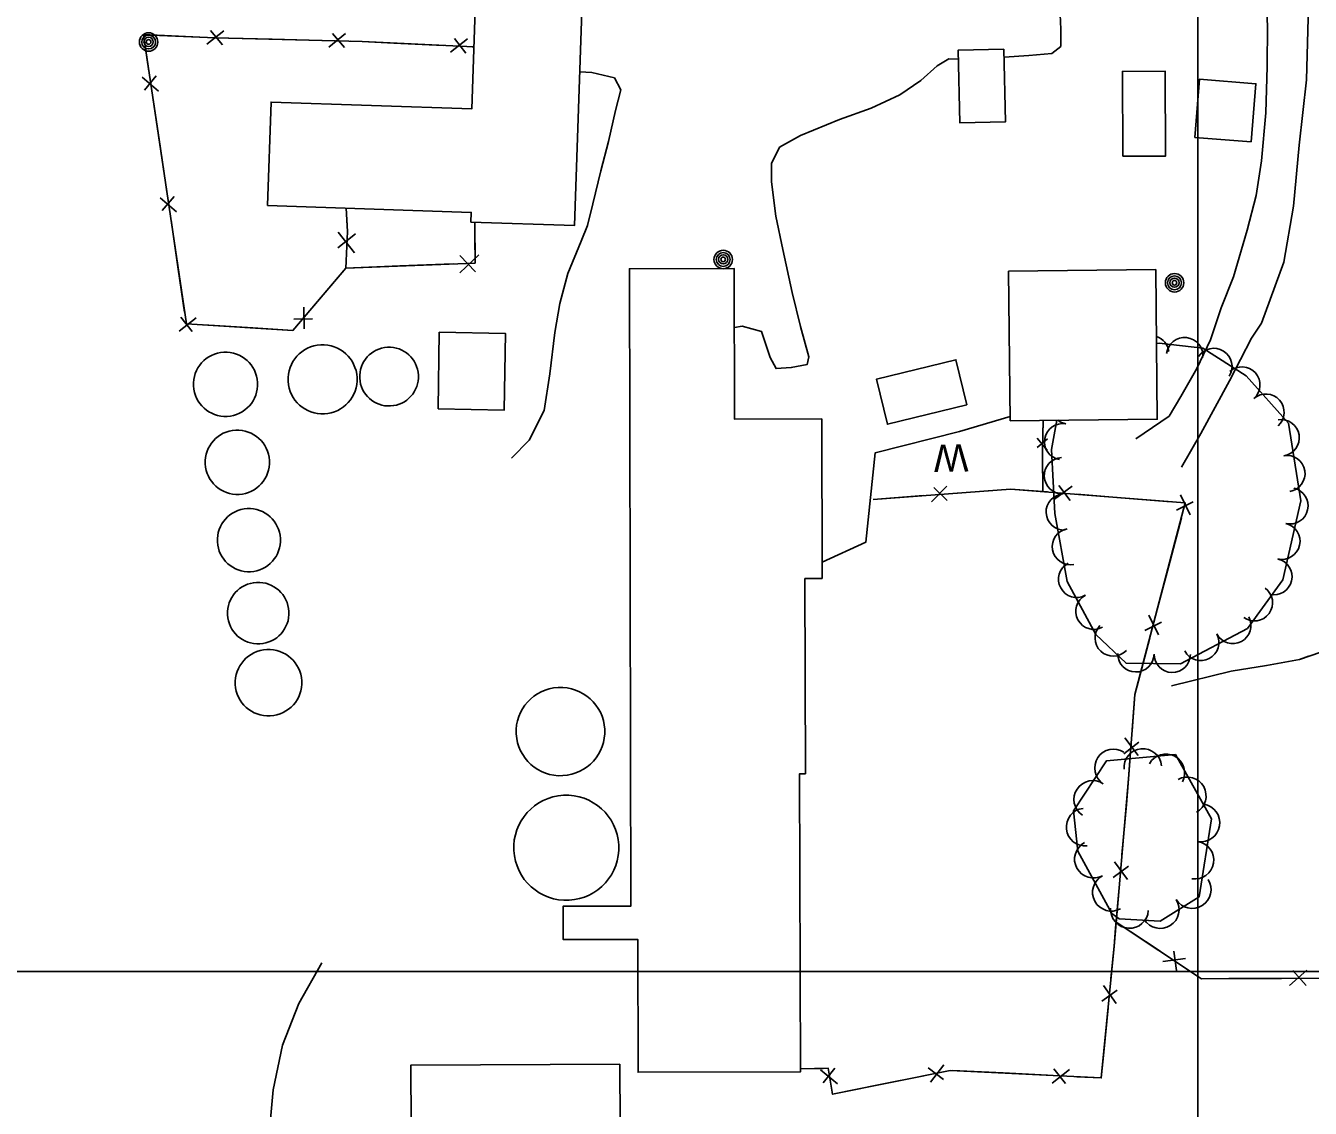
# Model space of a CAD drawing. Extents: x 353423 to 364002, y 127000 to 201942.
# Drawn here: x 360743.1 to 361024.6, y 152970 to 153207.3 of the extents above; entities that cross this region are included whole.
import ezdxf

# ---------------------------------------------------------------- set-up
doc = ezdxf.new("R2010")
doc.units = 0
for name, color, linetype in [('E_DTM_SlopeBottom', 7, 'Continuous'), ('E_FEN_Generic', 7, 'Continuous'), ('E_LAND_BrushLine', 7, 'Continuous'), ('E_LAND_TreeLine', 7, 'Continuous'), ('E_MISCPROP', 7, 'Continuous'), ('E_STRUCT_WingWall', 7, 'Continuous'), ('E_WTR_FlowLine', 7, 'Continuous')]:
    doc.layers.add(name, color=color, linetype=linetype)

msp = doc.modelspace()

# ---------------------------------------------------------------- linework, layer by layer
at = {"layer": 'E_DTM_SlopeBottom'}
for p, q in [((360786.52, 153206.23), (360782.81, 153203.29)), ((360786.24, 153203.17), (360783.64, 153206.27)), ((360813.19, 153205.63), (360809.55, 153202.61)), ((360812.95, 153202.53), (360810.35, 153205.64)), ((360839.92, 153204.43), (360836.21, 153201.5)), ((360839.61, 153201.34), (360837.08, 153204.51)), ((360768.64, 153196.02), (360772.24, 153192.96)), ((360771.74, 153196.32), (360769.12, 153193.22)), ((360772.57, 153169.6), (360776.16, 153166.53)), ((360775.66, 153169.89), (360773.05, 153166.8)), ((360815.36, 153161.75), (360811.5, 153158.63)), ((360811.57, 153162.11), (360815.18, 153157.58)), ((360838.24, 153153.15), (360842.45, 153157.12)), ((360838.29, 153156.96), (360841.72, 153153.36)), ((360804.16, 153140.89), (360804.09, 153145.62)), ((360776.77, 153140.39), (360780.51, 153143.28)), ((360777.12, 153143.48), (360779.61, 153140.29)), ((360801.89, 153143.03), (360805.95, 153143.11)), ((360964.78, 153116.92), (360966.98, 153114.28)), ((360967.04, 153116.75), (360964.78, 153114.85)), ((360945.01, 153106.43), (360941.62, 153103)), ((360945.08, 153103.26), (360942.13, 153106.15)), ((360972.44, 153106.42), (360968.57, 153103.54)), ((360972.03, 153103.27), (360969.54, 153106.58)), ((360995.29, 153101.13), (360998.98, 153102.98)), ((360998.31, 153100.16), (360996.17, 153104.48)), ((360988.35, 153074.78), (360992.05, 153076.63)), ((360991.38, 153073.81), (360989.24, 153078.13)), ((360986.9, 153047.37), (360984.01, 153051.23)), ((360983.75, 153047.77), (360987.04, 153050.27)), ((360981.46, 153020.64), (360984.79, 153023.09)), ((360984.6, 153020.2), (360981.76, 153024.09)), ((360995.33, 153000.22), (360994.74, 153004.49)), ((360997.3, 153002.87), (360992.31, 153002.22)), ((361023.86, 153000.3), (361020.08, 152996.98)), ((361023.7, 152997), (361020.84, 153000.22)), ((360978.98, 152993.52), (360982.33, 152995.94)), ((360982.11, 152993.05), (360979.31, 152996.97)), ((360917.31, 152978.48), (360921.04, 152975.42)), ((360920.47, 152978.84), (360917.86, 152975.63)), ((360940.92, 152978.89), (360944.22, 152976.39)), ((360941.39, 152975.75), (360944.32, 152979.58)), ((360968.08, 152975.54), (360971.87, 152978.52)), ((360968.41, 152978.7), (360970.98, 152975.46))]:
    msp.add_line(p, q, dxfattribs=at)
for points in [[(360770.4, 153205.3), (360768.94, 153205.36), (360770.13, 153197.37)], [(360841.34, 153202.69), (360816.89, 153203.88), (360784.74, 153204.64), (360768.94, 153205.36), (360773.75, 153173), (360778.33, 153141.97), (360801.69, 153140.56), (360813.27, 153154.22)], [(360781.25, 153204.8), (360770.4, 153205.3)], [(360797.1, 153204.35), (360787.55, 153204.57)], [(360807.95, 153204.09), (360797.1, 153204.35)], [(360823.8, 153203.54), (360816.89, 153203.88), (360814.26, 153203.94)], [(360834.65, 153203.02), (360823.8, 153203.54)], [(360841.34, 153202.69), (360840.95, 153202.71)], [(360771.06, 153191.13), (360772.65, 153180.39)], [(360772.65, 153180.39), (360773.75, 153173), (360774.06, 153170.94)], [(360813.35, 153167.33), (360813.62, 153162.2), (360813.27, 153154.22), (360841.61, 153155.32), (360841.53, 153164.27)], [(360813.35, 153167.33), (360813.56, 153163.38)], [(360774.98, 153164.7), (360776.56, 153153.96)], [(360841.58, 153158.24), (360841.53, 153164.27)], [(360813.33, 153155.66), (360813.27, 153154.22), (360825.11, 153154.68)], [(360776.56, 153153.96), (360777.95, 153144.51)], [(360806.25, 153145.94), (360813.27, 153154.22)], [(360825.11, 153154.68), (360836.8, 153155.14)], [(360782.06, 153141.74), (360792.9, 153141.09)], [(361027.37, 153141.53), (361027.7, 153101.56), (361032.89, 153080.07), (361045.7, 153057.49), (361050.45, 153039.32), (361053.02, 153025.12), (361056.71, 152997.48), (361028.22, 152998.54), (361000.76, 152998.45), (360982.08, 153010.85)], [(360792.9, 153141.09), (360801.69, 153140.56), (360802.17, 153141.12)], [(360958.85, 153121.69), (360947.73, 153118.4), (360929.3, 153113.75), (360927.22, 153094.1), (360917.66, 153089.75)], [(360966.08, 153120.82), (360965.93, 153114.24), (360966, 153105.22)], [(360966.08, 153120.82), (360966.01, 153117.7)], [(360965.94, 153113.11), (360966, 153105.22)], [(360912.88, 152978.69), (360918.98, 152978.84), (360919.94, 152973.13), (360945.74, 152978.37), (360978.82, 152976.7), (360981.62, 153005.6), (360984.81, 153042.25), (360986.18, 153060.77), (360997.24, 153102.76), (360958.96, 153105.77), (360928.81, 153103.52)], [(360955.98, 153105.55), (360946.27, 153104.82)], [(360967.02, 153105.14), (360958.96, 153105.77), (360955.98, 153105.55)], [(360939.85, 153104.34), (360928.81, 153103.52)], [(360983.15, 153103.87), (360973.44, 153104.63)], [(360994.18, 153103), (360983.15, 153103.87)], [(360993.9, 153090.08), (360996.38, 153099.5)], [(360991.08, 153079.37), (360993.9, 153090.08)], [(360986.96, 153063.73), (360989.44, 153073.15)], [(360985.59, 153052.78), (360986.18, 153060.77), (360986.96, 153063.73)], [(360984.33, 153036.66), (360984.81, 153042.25), (360985.12, 153046.36)], [(360983.37, 153025.63), (360984.33, 153036.66)], [(360981.97, 153009.51), (360982.81, 153019.21)], [(360980.93, 152998.49), (360981.62, 153005.6), (360981.97, 153009.51)], [(360991.71, 153004.46), (360982.08, 153010.85)], [(361006.78, 152998.47), (361000.76, 152998.45), (360997.3, 153000.74)], [(361018.33, 152998.51), (361006.78, 152998.47)], [(360979.37, 152982.39), (360980.31, 152992.08)], [(360973.47, 152976.97), (360978.82, 152976.7), (360979.37, 152982.39)], [(360912.88, 152978.69), (360917.92, 152978.81)], [(360946.25, 152978.34), (360957.31, 152977.79)], [(360919.87, 152973.53), (360919.94, 152973.13), (360930.39, 152975.25)], [(360930.39, 152975.25), (360939.93, 152977.19)], [(360957.31, 152977.79), (360967.04, 152977.3)]]:
    msp.add_lwpolyline(points, dxfattribs=at)
at = {"layer": 'E_FEN_Generic'}
for points in [[(360969.09, 153120.85), (360967.93, 153114.44), (360968.65, 153100.39), (360971.34, 153085.51), (360977.62, 153073.88), (360984.26, 153067.61), (360996.2, 153067.44), (361010.85, 153075.21), (361018.64, 153085.87), (361022.56, 153103.23), (361019.85, 153120.21), (361010.61, 153130.62), (361001.1, 153136.66), (360991.5, 153137.76), (360990.93, 153137.69)], [(360981.12, 153012.74), (360982.73, 153011.6), (360991.77, 153011.05), (361000.25, 153016.37), (361002.99, 153033.46), (360995.07, 153047.56), (360979.95, 153046.18), (360972.73, 153035.25), (360973.7, 153026.42), (360981.12, 153012.74)]]:
    msp.add_lwpolyline(points, dxfattribs=at)
for centre, radius, start, end in [((360989.67, 153135.43), 3.98, 6.8887, 71.7213), ((360997.09, 153135.02), 3.98, 353.4842, 173.4688), ((361003.5, 153132.66), 3.98, 327.6039, 147.5886), ((361009.63, 153128.58), 3.98, 311.5817, 131.5664), ((361014.92, 153122.62), 3.98, 311.5817, 131.5664), ((360970.36, 153116.15), 3.98, 79.7735, 259.7582), ((360971.77, 153123.99), 3.98, 231.8683, 259.7582), ((361018.24, 153117.02), 3.98, 279.1078, 99.0925), ((361019.5, 153109.16), 3.98, 279.1078, 99.0925), ((360970.31, 153108.7), 3.98, 92.9488, 272.9334), ((360970.72, 153100.74), 3.98, 92.9488, 272.9334), ((361020.17, 153102.1), 3.98, 257.2687, 77.2534), ((360972.08, 153093.16), 3.98, 100.2444, 280.2291), ((361018.41, 153094.33), 3.98, 257.2687, 77.2534), ((360973.44, 153086), 3.98, 118.3721, 298.3568), ((361016.66, 153086.56), 3.98, 257.2687, 77.2534), ((360977.23, 153078.99), 3.98, 118.3721, 298.3568), ((361012.39, 153080.85), 3.98, 233.8572, 53.8418), ((361007.67, 153075.88), 3.98, 207.9254, 27.9101), ((360981.44, 153073.14), 3.98, 136.6794, 316.6641), ((361000.63, 153072.15), 3.98, 207.9254, 27.9101), ((360986.41, 153069.66), 3.98, 179.2157, 359.2004), ((360994.38, 153069.55), 3.98, 179.2157, 359.2004), ((360981.52, 153044.64), 4.13, 56.571, 236.5557), ((360987.94, 153044.74), 4.13, 5.2188, 185.2035), ((360992.99, 153043.58), 4.13, 331.318, 151.3027), ((360976.97, 153037.75), 4.13, 56.571, 236.5557), ((360997.67, 153038.53), 4.13, 299.3365, 119.3212), ((360975.29, 153031.68), 4.13, 96.2517, 276.2364), ((361000.67, 153032.6), 4.13, 260.8712, 80.8559), ((360977.11, 153024.65), 4.13, 118.4979, 298.4826), ((360999.36, 153024.45), 4.13, 260.8712, 80.8559), ((360981.05, 153017.4), 4.13, 118.4979, 298.4826), ((360998.76, 153017.98), 4.13, 212.0744, 32.059), ((360991.76, 153013.6), 4.13, 212.0744, 32.059), ((360985.01, 153013.63), 4.13, 176.5454, 356.53)]:
    msp.add_arc(centre, radius, start, end, dxfattribs=at)
at = {"layer": 'E_LAND_BrushLine'}
for centre, radius in [((360770.06, 153203.76), 2.02), ((360770.06, 153203.75), 1.52), ((360770.05, 153203.79), 1.01), ((360770.05, 153203.78), 0.502), ((360895.98, 153156.09), 2.02), ((360895.99, 153156.08), 1.52), ((360895.98, 153156.12), 1.01), ((360895.98, 153156.11), 0.502), ((360994.89, 153150.98), 2.02), ((360994.89, 153150.97), 1.52), ((360994.88, 153151.01), 1.01), ((360994.88, 153151), 0.502)]:
    msp.add_circle(centre, radius, dxfattribs=at)
at = {"layer": 'E_LAND_TreeLine'}
for p, q in [((361000, 152500), (361000, 155000)), ((359000, 153000), (361500, 153000)), ((359000, 153000), (362500, 153000)), ((361000, 150500), (361000, 153000))]:
    msp.add_line(p, q, dxfattribs=at)
at = {"layer": 'E_MISCPROP'}
for points in [[(361014.66, 153218.44), (361015.24, 153207.31), (361015.17, 153198.39), (361014.87, 153188.23), (361013.94, 153177.72), (361012.79, 153170.14), (361010.78, 153162.49), (361007.79, 153152.32), (361005.11, 153145.46), (361002.75, 153138.51), (360999.77, 153132.23), (360996.24, 153126.08), (360993.68, 153121.75), (360986.38, 153116.82)], [(360996.38, 153110.54), (361000.63, 153117.94), (361006.95, 153129.52), (361011.77, 153138.85), (361013.94, 153142.1), (361018.81, 153155.51), (361020.95, 153167.81), (361022.22, 153181.15), (361023.77, 153195.45), (361024.22, 153211.72)], [(360957.54, 153200.47), (360962.95, 153200.77), (360968.01, 153201.26), (360969.99, 153202.79), (360969.96, 153206.6), (360969.76, 153211.36)], [(360898.43, 153141.18), (360900.16, 153141.48), (360904.4, 153140.31), (360906.25, 153134.58), (360907.58, 153132.17), (360910.89, 153132.4), (360914.35, 153133.06), (360914.71, 153134.77), (360912.91, 153141.39), (360911.09, 153148.84), (360909.06, 153158.3), (360907.53, 153165.61), (360906.56, 153173.09), (360906.56, 153177.1), (360908.35, 153180.71), (360912.92, 153183.28), (360921.48, 153186.78), (360928.41, 153189.24), (360934.72, 153192.16), (360939.32, 153195.32), (360942.89, 153198.55), (360945.45, 153200.09), (360947.53, 153200.02)], [(360864.53, 153197.21), (360867.2, 153197.05), (360872.13, 153195.89), (360873.52, 153193.31), (360872.36, 153188.76), (360870.86, 153181.92), (360869.19, 153175.49), (360867.39, 153168.27), (360866.24, 153163.52), (360864.86, 153160.14), (360861.95, 153153.05), (360860.19, 153146.42), (360859.08, 153140.12), (360858.02, 153131.01), (360856.76, 153123.01), (360853.43, 153116.47), (360849.59, 153112.58)], [(360824.01, 152758.47), (360809.71, 152816.33), (360804.52, 152847.29), (360800.91, 152878.92), (360797.95, 152917.44), (360796.69, 152945.17), (360796.09, 152960.36), (360797.36, 152974.09), (360799.42, 152983.88), (360802.97, 152993.05), (360808.05, 153001.92)]]:
    msp.add_lwpolyline(points, dxfattribs=at)
at = {"layer": 'E_STRUCT_WingWall'}
for points in [[(360994.25, 153062.63), (361007.31, 153065.83), (361015.07, 153067.13), (361022.25, 153068.45), (361026.91, 153070.04)], [(360994.25, 153062.63), (361007.31, 153065.83), (361015.07, 153067.13), (361022.25, 153068.45), (361024.23, 153069.12)]]:
    msp.add_lwpolyline(points, dxfattribs=at)
at = {"layer": 'E_WTR_FlowLine'}
for points in [[(360796.11, 153167.92), (360840.76, 153166.4), (360840.68, 153164.3), (360863.38, 153163.53), (360865.85, 153236.15), (360842.5, 153236.95), (360840.88, 153189.09), (360796.88, 153190.58)], [(360957.51, 153202.21), (360957.85, 153186.29), (360947.82, 153186.08), (360947.48, 153202)], [(360983.54, 153178.71), (360983.45, 153197.33), (360992.82, 153197.38), (360992.92, 153178.76)], [(361011.71, 153181.86), (361012.71, 153194.61), (361000.34, 153195.58), (360999.34, 153182.83)], [(360917.66, 153086.15), (360917.58, 153121.14), (360898.47, 153121.09), (360898.4, 153154.11), (360875.44, 153154.05), (360875.77, 153014.38), (360860.9, 153014.34), (360860.92, 153007.02), (360877.25, 153007.06), (360877.32, 152977.95), (360912.89, 152978.04), (360912.73, 153043.37), (360913.99, 153043.37), (360913.89, 153086.14)], [(360958.86, 153120.74), (360958.52, 153153.53), (360990.76, 153153.87), (360991.1, 153121.08)], [(360833.48, 153123.33), (360847.98, 153123.09), (360848.26, 153139.89), (360833.76, 153140.13)], [(360949.4, 153124.26), (360931.97, 153119.98), (360929.55, 153129.83), (360946.98, 153134.11)], [(360873.31, 152979.73), (360873.82, 152888.26), (360828.03, 152888.01), (360827.52, 152979.47)]]:
    msp.add_lwpolyline(points, close=True, dxfattribs=at)
for centre, major_axis, ratio in [((360786.91, 153128.74), (7.03, 0.37), 0.999873), ((360808.18, 153129.82), (-7.56, -0.4), 0.999853), ((360822.75, 153130.42), (-6.43, -0.34), 0.999999), ((360789.51, 153111.65), (7.04, 0.37), 0.999912), ((360792.04, 153094.57), (6.91, 0.37), 0.999996), ((360794.07, 153078.58), (6.73, 0.36), 0.999814), ((360796.34, 153063.33), (7.3, 0.39), 0.994654), ((360860.32, 153052.62), (9.7, 0.51), 0.996132), ((360861.59, 153027.16), (-11.5, -0.61), 0.999997)]:
    msp.add_ellipse(centre, major_axis=major_axis, ratio=ratio, dxfattribs=at)

# ---------------------------------------------------------------- texts
at = {"layer": 'E_DTM_SlopeBottom'}
msp.add_text('W', height=6, rotation=181.0561, dxfattribs=at).set_placement((360949.65, 153115.63))

doc.saveas('drawing.dxf')
